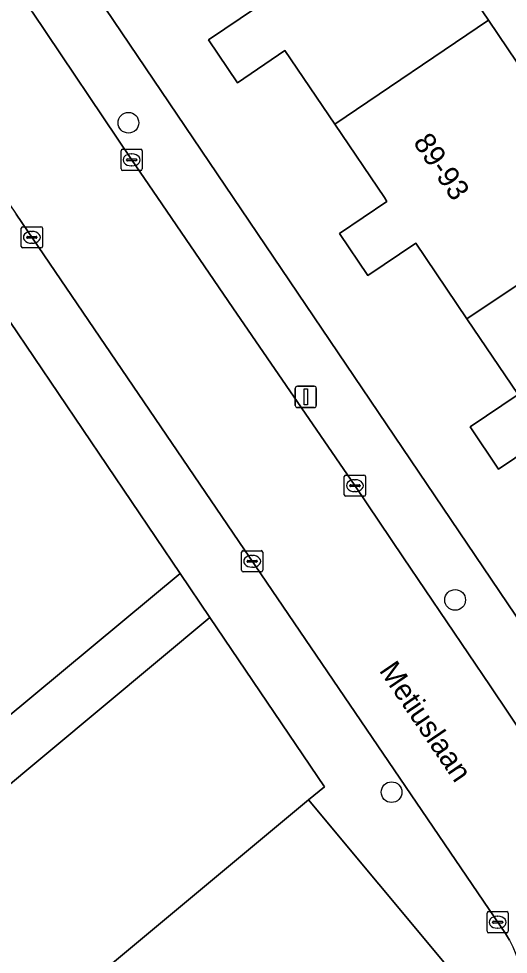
# Model space of a CAD drawing. Extents: x 159888 to 160761, y 384031 to 384750.
# Drawn here: x 160453.75 to 160476.83, y 384214.34 to 384258.44 of the extents above; entities that cross this region are included whole.
import ezdxf

# ---------------------------------------------------------------- set-up
doc = ezdxf.new("R2010")
doc.units = 0
for name, color, linetype in [('IMGEO_Boom', 7, 'Continuous'), ('IMGEO_Erf', 7, 'Continuous'), ('IMGEO_Groenvoorziening', 7, 'Continuous'), ('IMGEO_Kolk', 7, 'Continuous'), ('IMGEO_Lichtmast', 7, 'Continuous'), ('IMGEO_Openbare_ruimte_label', 7, 'Continuous'), ('IMGEO_Pand', 7, 'Continuous'), ('IMGEO_Pand_nummerreeks', 7, 'Continuous'), ('IMGEO_Rijbaan_lokaal_open', 7, 'Continuous'), ('IMGEO_Voetpad_open', 7, 'Continuous')]:
    doc.layers.add(name, color=color, linetype=linetype)

msp = doc.modelspace()

# ---------------------------------------------------------------- linework, layer by layer
at = {"layer": 'IMGEO_Boom'}
for centre in [(160458.924, 384253.53), (160474.327, 384231.039), (160471.33, 384221.977)]:
    msp.add_circle(centre, 0.489, dxfattribs=at)
at = {"layer": 'IMGEO_Erf'}
for points in [[(160432.977, 384295.669), (160463.867, 384250), (160500, 384196.578)], [(160474.23, 384260.837), (160475.9, 384258.364), (160477.691, 384255.713)], [(160478.627, 384238.726), (160476.375, 384237.203), (160475.029, 384239.193), (160477.292, 384240.723), (160474.883, 384244.285), (160472.473, 384247.848), (160470.217, 384246.323), (160468.873, 384248.309), (160471.114, 384249.825), (160470.996, 384250), (160468.65, 384253.467), (160466.304, 384256.933), (160464.061, 384255.418), (160462.699, 384257.435), (160464.957, 384258.96)]]:
    msp.add_lwpolyline(points, dxfattribs=at)
msp.add_lwpolyline([(160445.745, 384203.546), (160456.575, 384212.575), (160467.421, 384221.617), (160468.175, 384222.224), (160462.762, 384230.216), (160419.38, 384194.033), (160413.229, 384188.902), (160401.999, 384190.089), (160403.03, 384199.875), (160396.267, 384200.587), (160392.322, 384197.688), (160392.679, 384197.264), (160418.154, 384167.028), (160419.883, 384168.51), (160413.255, 384176.46), (160424.085, 384185.489), (160434.915, 384194.518)], close=True, dxfattribs=at)
at = {"layer": 'IMGEO_Groenvoorziening'}
msp.add_lwpolyline([(160419.212, 384221.179), (160417.064, 384200.601), (160419.671, 384197.644), (160461.362, 384232.282), (160452.167, 384245.857), (160447.736, 384241.886), (160445.123, 384244.678)], close=True, dxfattribs=at)
at = {"layer": 'IMGEO_Kolk'}
for p, q in [((160458.577, 384251.354), (160458.577, 384252.206)), ((160458.652, 384252.28), (160459.504, 384252.28)), ((160459.578, 384252.206), (160459.578, 384251.354)), ((160458.836, 384251.774), (160458.836, 384251.786)), ((160459.274, 384251.737), (160458.876, 384251.737)), ((160458.879, 384251.823), (160459.277, 384251.823)), ((160459.065, 384252.06), (160459.09, 384252.06)), ((160459.32, 384251.786), (160459.32, 384251.774)), ((160459.504, 384251.28), (160458.652, 384251.28)), ((160459.088, 384251.5), (160459.063, 384251.5)), ((160453.945, 384248.631), (160454.797, 384248.631)), ((160453.87, 384247.705), (160453.87, 384248.557)), ((160454.172, 384248.174), (160454.57, 384248.174)), ((160454.358, 384248.411), (160454.383, 384248.411)), ((160454.871, 384248.557), (160454.871, 384247.705)), ((160454.129, 384248.125), (160454.129, 384248.137)), ((160454.567, 384248.088), (160454.169, 384248.088)), ((160454.381, 384247.851), (160454.356, 384247.851)), ((160454.613, 384248.137), (160454.613, 384248.125)), ((160454.797, 384247.631), (160453.945, 384247.631)), ((160469.101, 384235.999), (160469.101, 384236.851)), ((160469.176, 384236.925), (160470.028, 384236.925)), ((160469.589, 384236.705), (160469.614, 384236.705)), ((160470.102, 384236.851), (160470.102, 384235.999)), ((160469.36, 384236.419), (160469.36, 384236.431)), ((160469.798, 384236.382), (160469.4, 384236.382)), ((160469.403, 384236.468), (160469.801, 384236.468)), ((160469.844, 384236.431), (160469.844, 384236.419)), ((160470.028, 384235.925), (160469.176, 384235.925)), ((160469.612, 384236.145), (160469.587, 384236.145)), ((160464.258, 384232.434), (160464.258, 384233.286)), ((160464.333, 384233.36), (160465.185, 384233.36)), ((160465.259, 384233.286), (160465.259, 384232.434)), ((160464.517, 384232.854), (160464.517, 384232.866)), ((160464.955, 384232.817), (160464.557, 384232.817)), ((160464.56, 384232.903), (160464.958, 384232.903)), ((160464.746, 384233.14), (160464.771, 384233.14)), ((160465.001, 384232.866), (160465.001, 384232.854)), ((160465.185, 384232.36), (160464.333, 384232.36)), ((160464.769, 384232.58), (160464.744, 384232.58)), ((160475.832, 384215.42), (160475.832, 384216.272)), ((160475.907, 384216.346), (160476.759, 384216.346)), ((160476.32, 384216.126), (160476.345, 384216.126)), ((160476.833, 384216.272), (160476.833, 384215.42)), ((160476.091, 384215.84), (160476.091, 384215.852)), ((160476.529, 384215.803), (160476.131, 384215.803)), ((160476.134, 384215.889), (160476.532, 384215.889)), ((160476.343, 384215.566), (160476.318, 384215.566)), ((160476.575, 384215.852), (160476.575, 384215.84)), ((160476.759, 384215.346), (160475.907, 384215.346))]:
    msp.add_line(p, q, dxfattribs=at)
for points in [[(160458.577, 384251.354), (160458.577, 384252.206)], [(160458.652, 384252.28), (160459.504, 384252.28)], [(160459.578, 384252.206), (160459.578, 384251.354)], [(160459.504, 384251.28), (160458.652, 384251.28)], [(160453.945, 384248.631), (160454.797, 384248.631)], [(160453.87, 384247.705), (160453.87, 384248.557)], [(160454.871, 384248.557), (160454.871, 384247.705)], [(160454.797, 384247.631), (160453.945, 384247.631)], [(160469.101, 384235.999), (160469.101, 384236.851)], [(160469.176, 384236.925), (160470.028, 384236.925)], [(160470.102, 384236.851), (160470.102, 384235.999)], [(160470.028, 384235.925), (160469.176, 384235.925)], [(160464.258, 384232.434), (160464.258, 384233.286)], [(160464.333, 384233.36), (160465.185, 384233.36)], [(160465.259, 384233.286), (160465.259, 384232.434)], [(160465.185, 384232.36), (160464.333, 384232.36)], [(160475.832, 384215.42), (160475.832, 384216.272)], [(160475.907, 384216.346), (160476.759, 384216.346)], [(160476.833, 384216.272), (160476.833, 384215.42)], [(160476.759, 384215.346), (160475.907, 384215.346)]]:
    msp.add_lwpolyline(points, dxfattribs=at)
for centre, radius, start, end in [((160458.654, 384252.204), 0.0765, 91.552, 178.448), ((160458.654, 384252.204), 0.0765, 91.552, 178.448), ((160459.502, 384252.204), 0.0765, 1.552, 88.448), ((160459.502, 384252.204), 0.0765, 1.552, 88.448), ((160458.876, 384251.783), 0.0403, 85.8775, 175.7526), ((160458.873, 384251.773), 0.0366, 178.938, 274.7102), ((160459.277, 384251.78), 0.043, 264.8664, 352.4533), ((160459.281, 384251.785), 0.0386, 1.7309, 96.639), ((160458.654, 384251.356), 0.0765, 181.552, 268.448), ((160458.654, 384251.356), 0.0765, 181.552, 268.448), ((160459.502, 384251.356), 0.0765, 271.552, 358.448), ((160459.502, 384251.356), 0.0765, 271.552, 358.448), ((160453.947, 384248.555), 0.0765, 91.552, 178.448), ((160453.947, 384248.555), 0.0765, 91.552, 178.448), ((160454.795, 384248.555), 0.0765, 1.552, 88.448), ((160454.795, 384248.555), 0.0765, 1.552, 88.448), ((160454.169, 384248.134), 0.0403, 85.8775, 175.7526), ((160454.574, 384248.136), 0.0386, 1.7309, 96.639), ((160454.166, 384248.124), 0.0366, 178.938, 274.7102), ((160454.57, 384248.131), 0.043, 264.8664, 352.4533), ((160453.947, 384247.707), 0.0765, 181.552, 268.448), ((160453.947, 384247.707), 0.0765, 181.552, 268.448), ((160454.795, 384247.707), 0.0765, 271.552, 358.448), ((160454.795, 384247.707), 0.0765, 271.552, 358.448), ((160469.178, 384236.849), 0.0765, 91.552, 178.448), ((160469.178, 384236.849), 0.0765, 91.552, 178.448), ((160470.026, 384236.849), 0.0765, 1.552, 88.448), ((160470.026, 384236.849), 0.0765, 1.552, 88.448), ((160469.4, 384236.428), 0.0403, 85.8775, 175.7526), ((160469.397, 384236.418), 0.0366, 178.938, 274.7102), ((160469.801, 384236.425), 0.043, 264.8664, 352.4533), ((160469.805, 384236.43), 0.0386, 1.7309, 96.639), ((160469.178, 384236.001), 0.0765, 181.552, 268.448), ((160469.178, 384236.001), 0.0765, 181.552, 268.448), ((160470.026, 384236.001), 0.0765, 271.552, 358.448), ((160470.026, 384236.001), 0.0765, 271.552, 358.448), ((160464.335, 384233.284), 0.0765, 91.552, 178.448), ((160464.335, 384233.284), 0.0765, 91.552, 178.448), ((160465.183, 384233.284), 0.0765, 1.552, 88.448), ((160465.183, 384233.284), 0.0765, 1.552, 88.448), ((160464.557, 384232.863), 0.0403, 85.8775, 175.7526), ((160464.554, 384232.853), 0.0366, 178.938, 274.7102), ((160464.958, 384232.86), 0.043, 264.8664, 352.4533), ((160464.962, 384232.865), 0.0386, 1.7309, 96.639), ((160464.335, 384232.436), 0.0765, 181.552, 268.448), ((160464.335, 384232.436), 0.0765, 181.552, 268.448), ((160465.183, 384232.436), 0.0765, 271.552, 358.448), ((160465.183, 384232.436), 0.0765, 271.552, 358.448), ((160475.909, 384216.27), 0.0765, 91.552, 178.448), ((160475.909, 384216.27), 0.0765, 91.552, 178.448), ((160476.757, 384216.27), 0.0765, 1.552, 88.448), ((160476.757, 384216.27), 0.0765, 1.552, 88.448), ((160476.131, 384215.849), 0.0403, 85.8775, 175.7526), ((160476.128, 384215.839), 0.0366, 178.938, 274.7102), ((160476.532, 384215.846), 0.043, 264.8664, 352.4533), ((160476.536, 384215.851), 0.0386, 1.7309, 96.639), ((160475.909, 384215.422), 0.0765, 181.552, 268.448), ((160475.909, 384215.422), 0.0765, 181.552, 268.448), ((160476.757, 384215.422), 0.0765, 271.552, 358.448), ((160476.757, 384215.422), 0.0765, 271.552, 358.448)]:
    msp.add_arc(centre, radius, start, end, dxfattribs=at)
for centre, major_axis, ratio, start_param, end_param in [((160459.064, 384251.78), (-0.387, 0.002), 0.722429, 4.712389, 7.853982), ((160459.089, 384251.78), (-0.39, 0.002), 0.717154, 1.570796, 4.712389), ((160454.357, 384248.131), (-0.387, 0.002), 0.722429, 4.712389, 7.853982), ((160454.382, 384248.131), (-0.39, 0.002), 0.717154, 1.570796, 4.712389), ((160469.588, 384236.425), (-0.387, 0.002), 0.722429, 4.712389, 7.853982), ((160469.613, 384236.425), (-0.39, 0.002), 0.717154, 1.570796, 4.712389), ((160464.745, 384232.86), (-0.387, 0.002), 0.722429, 4.712389, 7.853982), ((160464.77, 384232.86), (-0.39, 0.002), 0.717154, 1.570796, 4.712389), ((160476.319, 384215.846), (-0.387, 0.002), 0.722429, 4.712389, 7.853982), ((160476.344, 384215.846), (-0.39, 0.002), 0.717154, 1.570796, 4.712389)]:
    msp.add_ellipse(centre, major_axis=major_axis, ratio=ratio, start_param=start_param, end_param=end_param, dxfattribs=at)
at = {"layer": 'IMGEO_Lichtmast'}
for p, q in [((160466.892, 384241.107), (160467.682, 384241.107)), ((160467.682, 384241.107), (160466.892, 384241.107)), ((160466.792, 384240.207), (160466.792, 384241.007)), ((160466.792, 384241.007), (160466.792, 384240.207)), ((160467.782, 384241.007), (160467.782, 384240.207)), ((160467.782, 384240.207), (160467.782, 384241.007)), ((160467.682, 384240.107), (160466.892, 384240.107)), ((160466.892, 384240.107), (160467.682, 384240.107))]:
    msp.add_line(p, q, dxfattribs=at)
msp.add_lwpolyline([(160467.212, 384240.982), (160467.362, 384240.982), (160467.362, 384240.232), (160467.212, 384240.232), (160467.212, 384240.982)], dxfattribs=at)
for centre, start, end in [((160466.892, 384241.007), 90, 180), ((160466.892, 384241.007), 90, 180), ((160467.682, 384241.007), 0, 90), ((160467.682, 384241.007), 360, 90), ((160466.892, 384240.207), 180, 270), ((160466.892, 384240.207), 180, 270), ((160467.682, 384240.207), 270, 0), ((160467.682, 384240.207), 270, 0)]:
    msp.add_arc(centre, 0.1, start, end, dxfattribs=at)
at = {"layer": 'IMGEO_Pand'}
for points in [[(160469.72, 384267.389), (160462.539, 384262.539), (160464.957, 384258.96), (160462.699, 384257.435), (160464.061, 384255.418), (160466.304, 384256.933), (160468.65, 384253.467), (160475.9, 384258.364), (160474.23, 384260.837), (160472.86, 384262.804), (160473.405, 384263.184), (160472.022, 384265.23), (160471.443, 384264.839)], [(160475.9, 384258.364), (160468.65, 384253.467), (160470.996, 384250), (160471.114, 384249.825), (160468.873, 384248.309), (160470.217, 384246.323), (160472.473, 384247.848), (160474.883, 384244.285), (160482.141, 384249.147), (160481.57, 384250), (160480.402, 384251.743), (160479.083, 384253.675), (160479.631, 384254.049), (160478.252, 384256.091), (160477.691, 384255.713)], [(160482.141, 384249.147), (160474.883, 384244.285), (160477.292, 384240.723), (160475.029, 384239.193), (160476.375, 384237.203), (160478.627, 384238.726), (160481.037, 384235.163), (160488.292, 384240.07), (160486.56, 384242.632), (160485.209, 384244.607), (160485.728, 384244.961), (160484.439, 384246.866), (160483.909, 384246.508)], [(160456.575, 384212.575), (160463.203, 384204.625), (160474.049, 384213.667), (160467.421, 384221.617)]]:
    msp.add_lwpolyline(points, close=True, dxfattribs=at)
at = {"layer": 'IMGEO_Rijbaan_lokaal_open'}
for points in [[(160482.459, 384217.19), (160479.496, 384221.749), (160475.984, 384226.996), (160471.895, 384233.016), (160469.592, 384236.438), (160463.845, 384244.806), (160460.293, 384250), (160459.062, 384251.8), (160454.397, 384258.743), (160452.84, 384261.021), (160446.785, 384269.99), (160433.084, 384290.172), (160431.13, 384293.34), (160428.629, 384297.152), (160428.531, 384297.088)], [(160446.201, 384260.194), (160453.631, 384249.222), (160476.697, 384215.312), (160476.89, 384215.003), (160477.055, 384214.679), (160477.189, 384214.34), (160477.293, 384213.991), (160477.366, 384213.634), (160477.37, 384213.596), (160483.05, 384204.786), (160483.161, 384204.745), (160483.396, 384204.636), (160483.62, 384204.507), (160483.831, 384204.358), (160484.029, 384204.191), (160484.21, 384204.007), (160484.375, 384203.808), (160497.404, 384184.565)]]:
    msp.add_lwpolyline(points, dxfattribs=at)
at = {"layer": 'IMGEO_Voetpad_open'}
for points in [[(160463.867, 384250), (160432.977, 384295.669)], [(160454.397, 384258.743), (160459.062, 384251.8), (160460.293, 384250), (160463.845, 384244.806), (160469.592, 384236.438), (160471.895, 384233.016), (160475.984, 384226.996), (160479.496, 384221.749), (160482.459, 384217.19)], [(160505.914, 384187.834), (160501.631, 384194.166), (160500.839, 384195.337), (160500, 384196.578), (160463.867, 384250)], [(160449.443, 384249.697), (160449.981, 384249.084), (160452.167, 384245.857), (160461.362, 384232.282), (160462.762, 384230.216), (160468.175, 384222.224), (160467.421, 384221.617), (160474.049, 384213.667), (160476.617, 384210.587), (160476.792, 384210.839), (160476.972, 384211.156)], [(160476.89, 384215.003), (160476.697, 384215.312), (160453.631, 384249.222)]]:
    msp.add_lwpolyline(points, dxfattribs=at)
msp.add_lwpolyline([(160419.212, 384221.179), (160416.564, 384218.778), (160414.45, 384201.178), (160399.146, 384202.981), (160396.267, 384200.587), (160403.03, 384199.875), (160415.475, 384198.563), (160419.38, 384194.033), (160462.762, 384230.216), (160461.362, 384232.282), (160419.671, 384197.644), (160417.064, 384200.601)], close=True, dxfattribs=at)

# ---------------------------------------------------------------- texts
at = {"layer": 'IMGEO_Openbare_ruimte_label'}
msp.add_text('Metiuslaan', height=1, rotation=304.1986, dxfattribs=at).set_placement((160470.715, 384227.711))
at = {"layer": 'IMGEO_Pand_nummerreeks'}
msp.add_text('89-93', height=1, rotation=304.2226, dxfattribs=at).set_placement((160472.318, 384252.605))

doc.saveas('drawing.dxf')
